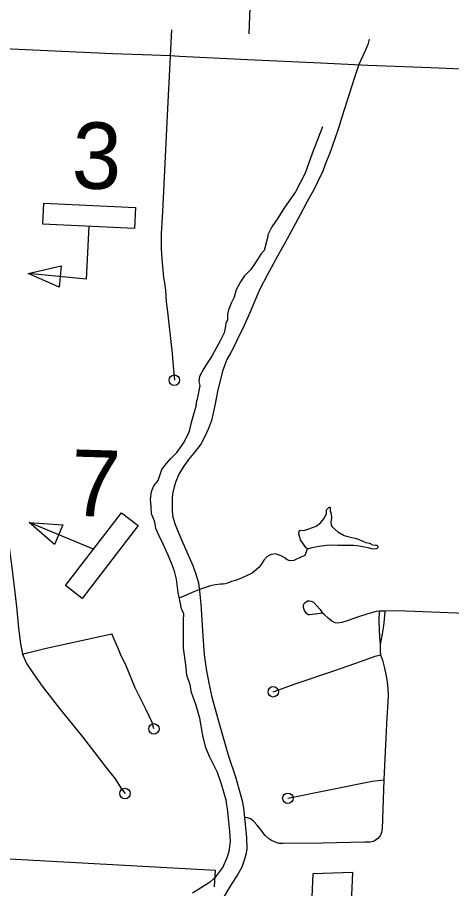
# Model space of a CAD drawing. Extents: x 653372 to 905732, y 627442 to 787275.
# Drawn here: x 686805 to 688877, y 770200 to 774358 of the extents above; entities that cross this region are included whole.
import ezdxf

# ---------------------------------------------------------------- set-up
doc = ezdxf.new("R2010")
doc.units = 0
for name, color, linetype in [('10', 7, 'Continuous'), ('33', 7, 'Continuous'), ('34', 7, 'Continuous'), ('35', 7, 'Continuous'), ('56', 7, 'Continuous'), ('6', 7, 'Continuous')]:
    doc.layers.add(name, color=color, linetype=linetype)

msp = doc.modelspace()

# ---------------------------------------------------------------- linework, layer by layer
at = {"layer": '10'}
for points in [[(687259.3, 774183.3), (686774.9, 774205.8), (686210.2, 774227.8), (686075.6, 774234.4), (686037.7, 774236.4), (685853.6, 774245.2), (685464.2, 774261.1), (684774.8, 774293.6), (684626.7, 774300.6), (684550.1, 774303.6), (684148.2, 774321.7), (683424.7, 774354.1)], [(689650.8, 774078), (689533.1, 774081.6), (689502.4, 774083.5), (689215.7, 774097.2), (688777.2, 774116.7), (688477.6, 774128.8), (688253.6, 774139.6), (687903.4, 774154.6), (687578.1, 774171.3), (687533.4, 774174), (687402, 774179.6), (687259.3, 774183.3)]]:
    msp.add_lwpolyline(points, dxfattribs=at)
at = {"layer": '33'}
for points in [[(688129.6, 779550.9), (688122.2, 779330.3), (688116.6, 779160.2), (688115.9, 779138.9), (688111.9, 779028.5), (688108.6, 778986.1), (688105.8, 778872.4), (688078.8, 778280.7), (688079, 778277.3), (688052.5, 777836.9), (688024.7, 777192.8), (688017.4, 776925.2), (688006.2, 776512), (687996.1, 776265.1), (687984.6, 776000.8), (687952.1, 775324.4), (687924.1, 774657), (687909.3, 774279.5)], [(687539.8, 774298.8), (687517.9, 773857.2), (687497, 773429), (687490.6, 773325.3), (687490.7, 773293), (687491.7, 773255.4), (687495, 773203.6), (687501.6, 773116.8), (687506.7, 773090.8), (687511.6, 773056.4), (687515.3, 772999.8), (687521.9, 772952.8), (687543.4, 772753.5), (687549.1, 772694.7), (687554.1, 772626.2)], [(686711.1, 772484.3), (686712.1, 772421.4), (686713.5, 772377.3), (686718.3, 772328.5), (686724, 772250.1), (686737.1, 772115.6), (686748.3, 771979.4), (686762.1, 771850.3), (686777.3, 771745.2), (686788.7, 771652.9), (686800.3, 771546.5), (686809.9, 771442), (686819.7, 771367.4), (686830.1, 771317.8), (686848.7, 771273.9), (686885.2, 771219.8), (686923.2, 771166.3), (687006.2, 771059), (687115.9, 770923.5), (687202.3, 770812), (687227.8, 770779.1), (687271.4, 770724.1), (687299.7, 770678), (687318.7, 770653.4)], [(688260.6, 771514.4), (688239, 771511.2), (688199.6, 771505.8), (688191.9, 771506.6), (688184.4, 771512.9), (688175.4, 771526.9), (688169.8, 771540.9), (688170.1, 771551.9), (688174.2, 771559.6), (688178.2, 771565.5), (688190.1, 771572.9), (688199.5, 771573.2), (688207.1, 771571.8), (688219.1, 771565.9), (688234.1, 771550), (688249, 771531.4), (688260.6, 771514.4)], [(688530.6, 771524.5), (688529, 771478.6), (688531.3, 771436.5), (688533.1, 771399.4), (688536.6, 771364), (688536.1, 771329.2), (688537.4, 771315.4), (688547.6, 771289.7), (688557, 771251.3), (688563.3, 771221.3), (688568.8, 771186.6), (688572.3, 771153.9), (688573.6, 771123), (688572.5, 771089.3), (688568.2, 771016.5), (688560.5, 770852.4), (688553.1, 770719), (688548.9, 770578.7), (688545.5, 770484.4), (688542.3, 770467.9), (688536.3, 770452.1), (688524.8, 770438.1), (688512.4, 770429.6), (688502.9, 770424.9), (688489, 770422), (688462.5, 770421.7), (688259.1, 770416.8), (688073.9, 770414.1), (688054, 770414.1), (688040.4, 770419.5), (688016.9, 770428.5), (688003.9, 770438.2), (687985.1, 770454.8), (687965.5, 770483), (687947.4, 770504), (687931.3, 770521.1), (687916.7, 770532), (687902.5, 770537.4), (687889.2, 770538.5)], [(689384.5, 771488.3), (689169.8, 771499.8), (689023.3, 771509.7), (688619.5, 771525.7), (688558.7, 771524.3), (688530.6, 771524.5), (688517.3, 771522.7), (688477.2, 771511.8), (688428.1, 771494.5), (688384, 771479.2), (688352.6, 771469.1), (688332.6, 771465.9), (688321.1, 771467.9), (688304.8, 771476.7), (688288.1, 771490.4), (688267.6, 771508.7), (688260.6, 771514.4)], [(688558.7, 771524.3), (688554.7, 771483.8), (688551.6, 771453), (688545, 771416.2), (688536.6, 771364)], [(686830.1, 771317.8), (686860.1, 771326.8), (686935.6, 771345.7), (687117.7, 771385.5), (687256, 771415.7)], [(687456.6, 770962), (687447.6, 770991.9), (687419.1, 771052.9), (687367.8, 771158.4), (687320.3, 771270.1), (687300, 771311), (687287.1, 771342.9), (687256, 771415.7)], [(688026.1, 771138.9), (688134.9, 771177.9), (688315.1, 771239.3), (688446.8, 771284.5), (688511.4, 771308.5), (688537.4, 771315.4)], [(688095.8, 770630.8), (688497.5, 770712.7), (688525.2, 770716.2), (688553.1, 770719)]]:
    msp.add_lwpolyline(points, dxfattribs=at)
for centre in [(687554.1, 772626.2), (688026.1, 771138.9), (687456.6, 770962), (687318.7, 770653.4), (688095.8, 770630.8)]:
    msp.add_circle(centre, 25, dxfattribs=at)
at = {"layer": '34'}
for points in [[(688483.2, 774253.7), (688480.7, 774241.2), (688477.9, 774228.9), (688464.5, 774197.8), (688434.4, 774133.2), (688409.8, 774060.9), (688367.7, 773926.2), (688353.9, 773881), (688336.6, 773829.3), (688319.3, 773778.4), (688296.9, 773714.3), (688273.1, 773655.8), (688260.6, 773619.2), (688248.5, 773596), (688224.2, 773544), (688186.5, 773475.3), (688154.8, 773415), (688120.9, 773353.3), (688083.1, 773283), (688046.3, 773217.8), (687996.5, 773127.4), (687961.8, 773060.8), (687937.3, 773004.5), (687912.7, 772944), (687880.9, 772872.2), (687862, 772835.7), (687842.3, 772795), (687821.8, 772755.7), (687803.8, 772724.2), (687794.5, 772698.8), (687783.6, 772668.5), (687774.6, 772629.6), (687761.7, 772580.1), (687747.4, 772505), (687738.2, 772461.8), (687731.7, 772434.2), (687717.7, 772395.4), (687698.7, 772353.8), (687680.6, 772321.6), (687653.9, 772285.3), (687621.4, 772247.1), (687595.4, 772211.6), (687575.9, 772178), (687560.5, 772142.1), (687553.4, 772116.6), (687546, 772084.1), (687543.8, 772059.9), (687543.5, 772026.5), (687543.5, 772000.8), (687547.6, 771972.9), (687558.7, 771936.9), (687571.2, 771905.6), (687595.2, 771850), (687623.2, 771785.1), (687641.8, 771741.8), (687658.9, 771694.9), (687669.3, 771659), (687674.5, 771619), (687678.8, 771572.5), (687681.9, 771534.6), (687688, 771430.4), (687696.7, 771315.4), (687706.1, 771248.1), (687719, 771180.1), (687733.4, 771113.4), (687764.8, 770999.1)], [(687764.8, 770999.1), (687811.8, 770831.7), (687845.2, 770733.1), (687862, 770676.3), (687875.4, 770625.3), (687884.2, 770584.9), (687889.2, 770538.5), (687898.4, 770442), (687900.4, 770391.4), (687896.9, 770368), (687890.5, 770345.3), (687875.7, 770301.6), (687856.1, 770265.9), (687825.5, 770219), (687776, 770136.9), (687743.3, 770094.9)]]:
    msp.add_lwpolyline(points, dxfattribs=at)
at = {"layer": '35'}
for points in [[(688260.7, 773835.9), (688211.5, 773708.5), (688177.6, 773614.3), (688132.2, 773525), (688079.3, 773451), (688043.9, 773394.3), (688018.8, 773358.6), (687999.8, 773320), (687999.6, 773311.6), (687994.5, 773288.7), (687982.5, 773244.6), (687966, 773228.2), (687950.1, 773202), (687919.3, 773154.9), (687889, 773123.8), (687870.4, 773095.9), (687849.7, 773058.2), (687839.8, 773022.1), (687824.7, 772994.1), (687812.2, 772962.4), (687808, 772942.1), (687807.2, 772914.6), (687800.4, 772896.1), (687798.4, 772883.3), (687791.3, 772852.4), (687773.3, 772814.7), (687733.8, 772743.8), (687695.5, 772682.7), (687674.8, 772644.2), (687670.5, 772619.4), (687676.2, 772600.6), (687668.9, 772567), (687660.6, 772529.4)], [(687752.6, 770256.3), (687786, 770300.1), (687806, 770348), (687815.4, 770379), (687822.5, 770424.4), (687818.2, 770471.6), (687809.7, 770567.3), (687801.4, 770622.1), (687779.4, 770698.2), (687759.7, 770753.7), (687722.8, 770827.7), (687704.9, 770871.7), (687689.6, 770930.6), (687676.4, 771013.6), (687656.2, 771077.6), (687636.6, 771135.2), (687629.8, 771171.8), (687614.1, 771217.8), (687609.2, 771268), (687598.1, 771347.4), (687598.5, 771480.7), (687598.7, 771511.3), (687588.8, 771535.1), (687581.2, 771568.8), (687571.9, 771613.2), (687570.1, 771625.4), (687564.5, 771676.2), (687555, 771715.3), (687540.4, 771752.1), (687523.8, 771791.8), (687502.5, 771840.9), (687482.4, 771882.8), (687465.6, 771918.2), (687460.2, 771949.7), (687445.6, 771988.6), (687443.1, 772023.6), (687440.4, 772056.9), (687445.1, 772095), (687456.6, 772122.3), (687476.8, 772147.8), (687494.1, 772200.7), (687516.7, 772228.1), (687537.9, 772252.4), (687548.9, 772263.6), (687565.6, 772281.2), (687581.9, 772303.5), (687600.5, 772330), (687625.6, 772382.9), (687635.4, 772424.7), (687649.1, 772469.8), (687658.4, 772502.3), (687660.6, 772529.4)], [(688230.6, 771929.5), (688252, 771945.4), (688268.7, 771965.3), (688279.6, 771989.3), (688280.6, 772007.3), (688287.2, 772015.4), (688291.2, 772019.1), (688294.6, 772020), (688297.1, 772019.5), (688297.4, 772016), (688298, 772002.4), (688302, 771988.2), (688303.3, 771969.1), (688300.3, 771949.3), (688301.8, 771934.6), (688307.4, 771926.2), (688333.5, 771903), (688363.5, 771884.6), (688386.7, 771879), (688423, 771871.1), (688452.7, 771857.6), (688467.6, 771851.8), (688485.5, 771848.8), (688490.3, 771846.3), (688494.1, 771842.7), (688501.3, 771840.1), (688514.4, 771839.2), (688520.2, 771838.1), (688524.5, 771834), (688525.9, 771831.1), (688525.8, 771828.6), (688523.8, 771825.3), (688518.8, 771822), (688505.1, 771820), (688495.9, 771821.3), (688479.5, 771826.6), (688461.6, 771829.1), (688435.5, 771834.8), (688410.3, 771837.9), (688379.2, 771837.4), (688357.3, 771837.1), (688334.4, 771837.3)], [(688334.4, 771837.3), (688309.2, 771839), (688280.4, 771837.5), (688245.7, 771833.2), (688210.5, 771825.5), (688194.3, 771821.1), (688187.5, 771821.8), (688180.9, 771828.3), (688156.7, 771863.6), (688148.3, 771893), (688150.1, 771904.2), (688153.1, 771908.4), (688159.5, 771909.7), (688171.2, 771908.9), (688196.2, 771916.9), (688230.6, 771929.5)], [(688187.5, 771821.8), (688181.8, 771802.1), (688176, 771789.6), (688156.8, 771781.4), (688124.7, 771766.3), (688105.7, 771764.4), (688092.2, 771768.2), (688077.5, 771780.4), (688064.1, 771787.6), (688053.5, 771791.8), (688037.1, 771797.2), (688028.3, 771796), (688015.6, 771793.9), (688005.8, 771788.8), (687995.9, 771783.8), (687980.8, 771767.7), (687965.9, 771741.9), (687957.8, 771731.9), (687924.9, 771704.7), (687894.8, 771691.4), (687866.7, 771678.2), (687846.5, 771669.5), (687827.1, 771664.8), (687807.5, 771658.1), (687796.6, 771653.6), (687787.4, 771652.4), (687773.7, 771652.3), (687750.3, 771650.1), (687726.3, 771644.5), (687678.7, 771628.4), (687647.1, 771615.9), (687577.6, 771585.9)], [(687752.6, 770256.3), (687721.1, 770228.8), (687640.4, 770177.6)]]:
    msp.add_lwpolyline(points, dxfattribs=at)
at = {"layer": '56'}
for p, q in [((686856.6, 773134.8), (687013.7, 773171.5)), ((687013.7, 773171.5), (687004.3, 773069.9)), ((687004.3, 773069.9), (686856.6, 773134.8)), ((686982.5, 771841.6), (686860.8, 771947.5)), ((686860.8, 771947.5), (687021.7, 771935.7)), ((687021.7, 771935.7), (686982.5, 771841.6))]:
    msp.add_line(p, q, dxfattribs=at)
for points in [[(686927.3, 773370.8), (686932, 773470.7), (687369, 773450.3), (687364.3, 773350.4)], [(687301.8, 771992.8), (687381.1, 771931.9), (687114.7, 771584.9), (687035.4, 771645.8)]]:
    msp.add_lwpolyline(points, close=True, dxfattribs=at)
for points in [[(687145.8, 773360.6), (687134, 773109.1), (686856.6, 773134.8)], [(687168.6, 771819.3), (686860.8, 771947.5)]]:
    msp.add_lwpolyline(points, dxfattribs=at)
at = {"layer": '6'}
for points in [[(687746, 770208.5), (687749.7, 770285.4), (686678.2, 770345.3), (686242.7, 771275.8), (686343, 771607.8), (686258, 771955.9), (686429, 772167.1), (686711.1, 772484.3)], [(688822.7, 767075.4), (688852.2, 767598.4), (688292.3, 767622.6), (688306.9, 767973.1), (688246.1, 767987.2), (688268.4, 768538), (688329.8, 768535.6), (688406.1, 770275.7), (688214.8, 770270.8), (688193.5, 769796.2), (687727.5, 769816.2), (687733.2, 769937.5)]]:
    msp.add_lwpolyline(points, dxfattribs=at)

# ---------------------------------------------------------------- texts
at = {"layer": '56'}
for s, p in [('3', (687061.9, 773543.2)), ('7', (687056.7, 771979.7))]:
    msp.add_text(s, height=316.8, rotation=358.28, dxfattribs=at).set_placement(p)

doc.saveas('drawing.dxf')
